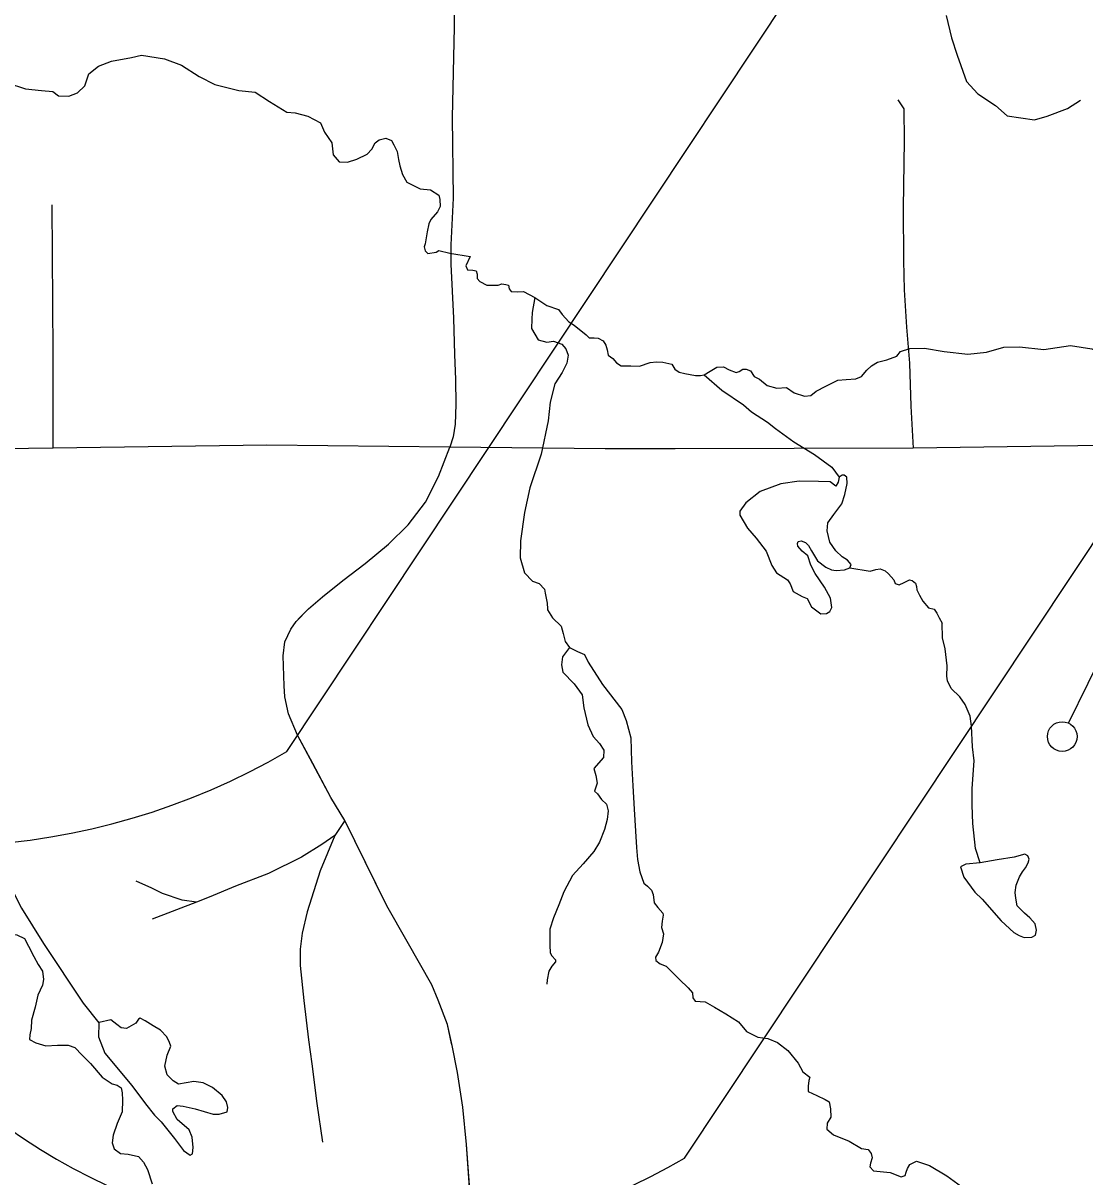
# Model space of a CAD drawing. Extents: x 22866 to 28196, y 1324810 to 1328105.
# Drawn here: x 25742.1 to 25828, y 1325841.2 to 1325934.5 of the extents above; entities that cross this region are included whole.
import ezdxf

# ---------------------------------------------------------------- set-up
doc = ezdxf.new("R2010")
doc.units = 0
for name, color, linetype in [('Level 31', 7, 'Continuous'), ('Level 32', 7, 'Continuous'), ('Level 35', 7, 'Continuous'), ('Level 56', 7, 'Continuous'), ('Level 57', 7, 'Continuous'), ('Level 63', 7, 'Continuous')]:
    doc.layers.add(name, color=color, linetype=linetype)

msp = doc.modelspace()

# ---------------------------------------------------------------- linework, layer by layer
at = {"layer": 'Level 31'}
for points in [[(25777.739, 1325995.647), (25777.646, 1325991.467), (25777.545, 1325986.348), (25777.367, 1325979.875), (25777.273, 1325976.951), (25777.149, 1325974.185), (25777.025, 1325969.71), (25776.932, 1325966.105), (25776.776, 1325963.059), (25776.683, 1325961.101), (25776.621, 1325959.38), (25776.683, 1325954.967), (25776.838, 1325950.926), (25776.87, 1325948.596), (25776.9, 1325941.783), (25776.963, 1325934.169), (25776.807, 1325926.854), (25776.869, 1325920.327), (25776.683, 1325916.561), (25776.683, 1325915.007), (25776.9, 1325910.625)], [(25776.9, 1325910.625), (25776.993, 1325907.682), (25777.056, 1325905.662), (25777.087, 1325903.642), (25777.024, 1325902.057), (25776.869, 1325901.031), (25776.604, 1325900.207)], [(25831.351, 1325900.345), (25831.178, 1325900.345), (25814.08, 1325900.123), (25794.823, 1325900.068), (25789.156, 1325900.068), (25776.604, 1325900.207), (25761.813, 1325900.345), (25744.518, 1325900.108), (25740.553, 1325900.068), (25731.199, 1325900.295), (25713.726, 1325900.477)], [(25773.924, 1325894.826), (25774.625, 1325895.749), (25775.687, 1325897.838), (25776.604, 1325900.207)], [(25764.49, 1325886.422), (25765.177, 1325887.136), (25766.313, 1325888.089), (25767.96, 1325889.408), (25769.755, 1325890.801), (25771.659, 1325892.34), (25773.234, 1325893.916), (25773.924, 1325894.826)], [(25765.518, 1325874.612), (25764.298, 1325876.903), (25763.566, 1325878.625), (25763.273, 1325880.018), (25763.2, 1325880.905), (25763.127, 1325883.324), (25763.273, 1325884.46), (25763.749, 1325885.486), (25764.189, 1325886.11), (25764.49, 1325886.422)], [(25771.383, 1325863.384), (25768.107, 1325870.012), (25766.972, 1325871.881), (25765.518, 1325874.612)], [(25768.107, 1325870.012), (25767.294, 1325868.801), (25766.269, 1325868.068), (25764.621, 1325867.042), (25761.947, 1325865.723), (25759.274, 1325864.696), (25757.15, 1325863.817), (25756.125, 1325863.414), (25752.536, 1325862.021)], [(25767.294, 1325868.801), (25766.122, 1325865.95), (25765.06, 1325862.615), (25764.657, 1325860.892), (25764.511, 1325859.609), (25764.511, 1325858.29), (25764.804, 1325855.468), (25765.17, 1325852.279), (25765.459, 1325850.347), (25765.862, 1325847.122), (25766.302, 1325844.007)], [(25756.125, 1325863.414), (25754.953, 1325863.56), (25753.379, 1325864.11), (25752.5, 1325864.55), (25751.255, 1325865.1)], [(25776.752, 1325851.978), (25776.419, 1325853.508), (25775.65, 1325855.487), (25775.138, 1325856.733), (25773.16, 1325860.215), (25771.512, 1325863.122), (25771.383, 1325863.384)], [(25778.264, 1325839.41), (25777.957, 1325843.81), (25777.665, 1325846.837), (25777.225, 1325849.623), (25776.786, 1325851.822), (25776.752, 1325851.978)]]:
    msp.add_lwpolyline(points, dxfattribs=at)
at = {"layer": 'Level 32'}
for points in [[(25812.835, 1325928.284), (25813.319, 1325927.557), (25813.354, 1325924.96), (25813.25, 1325919.559), (25813.285, 1325915.3), (25813.354, 1325912.91)], [(25744.518, 1325900.108), (25744.518, 1325907.816), (25744.449, 1325919.797)], [(25813.354, 1325912.91), (25813.527, 1325909.887), (25813.769, 1325906.979), (25813.873, 1325903.516), (25814.08, 1325900.123)]]:
    msp.add_lwpolyline(points, dxfattribs=at)
at = {"layer": 'Level 35'}
for points in [[(25816.728, 1325935.105), (25817.172, 1325933.3)], [(25817.172, 1325933.3), (25817.643, 1325931.892), (25818.375, 1325929.773), (25819.29, 1325928.779), (25820.727, 1325927.811), (25821.668, 1325927), (25823.89, 1325926.66), (25824.909, 1325926.948), (25826.556, 1325927.575), (25827.602, 1325928.256)], [(25740.127, 1325932.892), (25740.294, 1325932.327), (25740.111, 1325931.254), (25740.163, 1325930.417), (25740.817, 1325929.658), (25742.307, 1325929.161), (25743.587, 1325929.03), (25744.502, 1325928.952), (25744.973, 1325928.611), (25745.809, 1325928.585), (25746.489, 1325928.847), (25747.09, 1325929.423), (25747.404, 1325930.391), (25748.188, 1325930.992), (25749.259, 1325931.411), (25750.854, 1325931.699), (25751.682, 1325931.882)], [(25751.682, 1325931.882), (25753.538, 1325931.602), (25754.897, 1325931.079), (25756.335, 1325930.163), (25757.59, 1325929.509), (25759.55, 1325929.038), (25760.857, 1325928.907), (25762.033, 1325928.148), (25763.419, 1325927.285), (25764.098, 1325927.233), (25765.118, 1325926.971), (25766.137, 1325926.422), (25766.477, 1325925.663), (25767.052, 1325924.8), (25767.183, 1325923.832), (25767.653, 1325923.256), (25768.333, 1325923.23), (25769.091, 1325923.491), (25769.927, 1325923.884), (25770.288, 1325924.303), (25770.575, 1325924.8), (25770.889, 1325925.035), (25771.438, 1325925.192), (25771.882, 1325924.983), (25772.091, 1325924.643), (25772.353, 1325924.093), (25772.457, 1325923.465), (25772.562, 1325922.942), (25772.771, 1325922.236), (25773.137, 1325921.634), (25774.209, 1325921.084), (25775.045, 1325921.006), (25775.725, 1325920.561), (25775.803, 1325920.221), (25775.829, 1325919.646), (25775.62, 1325919.217), (25775.071, 1325918.615), (25774.914, 1325918.249), (25774.783, 1325917.621), (25774.6, 1325916.626), (25774.522, 1325916.391), (25774.6, 1325916.077), (25774.836, 1325915.868), (25775.489, 1325915.972), (25775.724, 1325916.103), (25776.613, 1325915.894), (25778.245, 1325915.622)], [(25778.245, 1325915.622), (25777.894, 1325914.847), (25778.025, 1325914.533), (25778.469, 1325914.507), (25778.73, 1325914.455), (25778.809, 1325914.193), (25778.809, 1325913.827), (25779.044, 1325913.592), (25779.593, 1325913.304), (25780.116, 1325913.304), (25780.508, 1325913.304), (25780.821, 1325913.408), (25781.135, 1325913.356), (25781.344, 1325913.304), (25781.396, 1325912.99), (25781.553, 1325912.78), (25782.076, 1325912.754), (25782.573, 1325912.78), (25783.488, 1325912.31)], [(25783.488, 1325912.31), (25783.273, 1325911.088), (25783.247, 1325910.538), (25783.221, 1325909.78), (25783.744, 1325908.864), (25784.449, 1325908.681), (25784.998, 1325908.759), (25785.652, 1325908.524), (25785.992, 1325908.158), (25786.174, 1325907.634), (25786.07, 1325906.98), (25785.678, 1325906.222), (25785.103, 1325905.306), (25784.711, 1325903.841), (25784.554, 1325902.323), (25783.979, 1325899.628), (25783.064, 1325896.895), (25782.646, 1325894.906), (25782.332, 1325892.63), (25782.28, 1325891.243), (25782.646, 1325890.03), (25783.299, 1325889.349), (25783.822, 1325889.166), (25784.266, 1325888.721), (25784.318, 1325888.381), (25784.475, 1325887.596), (25784.501, 1325887.125), (25784.501, 1325887.047), (25784.92, 1325886.393), (25785.599, 1325885.713), (25785.782, 1325885.137), (25785.939, 1325884.483), (25786.279, 1325883.986), (25786.932, 1325883.672), (25787.507, 1325883.436), (25787.795, 1325882.809), (25788.945, 1325881.003), (25790.513, 1325878.989), (25790.853, 1325878.099), (25791.245, 1325876.686)], [(25783.488, 1325912.31), (25784.445, 1325911.649), (25785.386, 1325911.335), (25785.7, 1325910.916), (25786.223, 1325910.341), (25786.667, 1325910.053), (25787.634, 1325909.268), (25787.87, 1325909.032), (25788.288, 1325909.032), (25788.601, 1325909.006), (25788.994, 1325908.797), (25789.229, 1325908.457), (25789.333, 1325908.064), (25789.412, 1325907.646), (25789.778, 1325907.358), (25790.091, 1325907.018), (25790.457, 1325906.782), (25791.241, 1325906.782), (25791.947, 1325906.756), (25792.805, 1325907.044), (25793.327, 1325907.096), (25793.824, 1325907.07), (25794.556, 1325906.913), (25794.791, 1325906.495), (25795.157, 1325906.259), (25795.601, 1325906.154), (25796.464, 1325905.998), (25796.882, 1325905.998), (25797.17, 1325906.05), (25797.666, 1325906.338), (25798.189, 1325906.652), (25798.738, 1325906.704), (25799.182, 1325906.442), (25799.757, 1325906.233), (25799.993, 1325906.311), (25800.306, 1325906.495), (25800.568, 1325906.495), (25800.907, 1325906.364), (25801.221, 1325905.919), (25801.639, 1325905.684), (25802.267, 1325905.186), (25803.051, 1325904.977), (25803.835, 1325905.029), (25804.462, 1325904.585), (25805.273, 1325904.323), (25805.795, 1325904.375), (25806.24, 1325904.716), (25806.998, 1325905.134), (25807.991, 1325905.605), (25808.644, 1325905.657), (25809.429, 1325905.71), (25809.894, 1325905.919), (25810.338, 1325906.416), (25810.704, 1325906.782), (25811.201, 1325907.07), (25811.933, 1325907.253), (25812.743, 1325907.567), (25813.057, 1325907.934), (25813.789, 1325908.169), (25814.991, 1325908.195), (25816.585, 1325907.934), (25818.493, 1325907.724), (25820.009, 1325907.881), (25821.395, 1325908.274)], [(25821.395, 1325908.274), (25822.668, 1325908.3), (25824.628, 1325908.091), (25826.798, 1325908.404), (25828.523, 1325908.143), (25829.359, 1325907.698), (25830.901, 1325907.07), (25832.417, 1325906.573), (25833.228, 1325906.442), (25833.646, 1325906.128), (25833.777, 1325905.788), (25834.143, 1325905.186), (25834.535, 1325904.716), (25835.319, 1325904.663), (25835.998, 1325904.951), (25836.39, 1325905.5), (25837.018, 1325906.207), (25837.697, 1325907.018), (25838.168, 1325907.777), (25838.377, 1325908.117), (25838.769, 1325908.64), (25839.344, 1325908.875), (25839.598, 1325909.011)], [(25797.17, 1325906.05), (25798.605, 1325904.805), (25800.356, 1325903.627), (25801.009, 1325903.052), (25802.29, 1325902.214), (25802.944, 1325901.717), (25804.433, 1325900.618), (25806.106, 1325899.598), (25807.492, 1325898.578), (25808.093, 1325897.767), (25808.014, 1325897.374), (25807.805, 1325897.034)], [(25807.805, 1325897.034), (25807.361, 1325897.385), (25806.42, 1325897.411), (25804.852, 1325897.437), (25803.362, 1325897.228), (25801.689, 1325896.6), (25800.539, 1325895.684), (25800.068, 1325895.03), (25800.068, 1325894.69), (25800.669, 1325893.644), (25801.375, 1325892.833), (25802.185, 1325891.786), (25802.656, 1325890.635), (25803.022, 1325890.033), (25803.911, 1325889.457), (25804.12, 1325889.144), (25804.381, 1325888.516), (25805.087, 1325888.123), (25805.505, 1325887.966), (25805.845, 1325887.286), (25806.603, 1325886.71), (25807.073, 1325886.737), (25807.335, 1325886.92), (25807.492, 1325887.234), (25807.387, 1325887.992), (25806.89, 1325888.882), (25806.159, 1325889.981), (25805.793, 1325890.661), (25805.557, 1325891.42), (25805.087, 1325891.786), (25804.747, 1325892.205), (25804.721, 1325892.414), (25804.773, 1325892.571), (25805.008, 1325892.623), (25805.374, 1325892.492), (25805.61, 1325892.257), (25805.845, 1325891.812), (25806.341, 1325891.001), (25807.021, 1325890.504), (25807.465, 1325890.269), (25807.858, 1325890.216), (25808.511, 1325890.269), (25808.955, 1325890.452), (25809.06, 1325890.713), (25808.772, 1325891.053), (25808.328, 1325891.341), (25807.831, 1325891.812), (25807.335, 1325892.519), (25807.126, 1325893.434), (25807.178, 1325894.088), (25807.648, 1325894.742), (25808.302, 1325895.606), (25808.537, 1325896.364), (25808.746, 1325897.254), (25808.72, 1325897.777), (25808.485, 1325897.934), (25808.328, 1325897.934), (25808.093, 1325897.767)], [(25808.955, 1325890.452), (25810.599, 1325890.174), (25811.044, 1325890.305), (25811.41, 1325890.358), (25811.802, 1325890.201), (25812.089, 1325889.965), (25812.507, 1325889.468), (25812.612, 1325889.18), (25812.952, 1325889.076), (25813.344, 1325889.259), (25813.762, 1325889.468), (25813.997, 1325889.416), (25814.259, 1325889.206), (25814.337, 1325888.919), (25814.363, 1325888.657), (25814.572, 1325888.238), (25814.86, 1325887.741), (25815.304, 1325887.218), (25815.775, 1325887.087), (25815.984, 1325886.773), (25816.167, 1325886.407), (25816.428, 1325885.962)], [(25819.502, 1325866.594), (25819.11, 1325867.735), (25818.901, 1325869.775), (25818.848, 1325871.241), (25818.848, 1325872.601), (25819.005, 1325874.825), (25818.875, 1325875.976), (25818.796, 1325877.624), (25818.692, 1325878.435), (25818.273, 1325879.377), (25817.855, 1325880.005), (25817.149, 1325880.685), (25816.836, 1325881.313), (25816.784, 1325881.68), (25816.81, 1325882.517), (25816.653, 1325883.891), (25816.444, 1325884.78), (25816.428, 1325885.962)], [(25786.279, 1325883.986), (25785.704, 1325883.243), (25785.625, 1325882.589), (25785.73, 1325882.013), (25786.671, 1325881.071), (25787.298, 1325880.182), (25787.429, 1325879.109), (25787.769, 1325877.749), (25788.187, 1325876.807), (25788.71, 1325876.231), (25789.049, 1325875.708), (25789.023, 1325875.106), (25788.239, 1325874.217), (25788.422, 1325873.641), (25788.527, 1325873.039), (25788.291, 1325872.385), (25788.553, 1325872.176), (25788.866, 1325871.705), (25789.285, 1325871.323), (25789.415, 1325870.8), (25789.337, 1325870.094), (25789.102, 1325869.283), (25788.709, 1325868.262), (25788.239, 1325867.503), (25787.376, 1325866.509), (25786.514, 1325865.567), (25785.834, 1325864.233), (25785.416, 1325863.187), (25784.998, 1325862.14), (25784.684, 1325861.224), (25784.684, 1325859.942), (25784.71, 1325859.296), (25784.841, 1325859.079), (25785.155, 1325858.739), (25785.155, 1325858.582), (25784.867, 1325858.242), (25784.606, 1325857.823), (25784.475, 1325857.117), (25784.449, 1325856.777)], [(25791.245, 1325876.686), (25791.292, 1325874.743), (25791.396, 1325872.807), (25791.501, 1325870.923), (25791.632, 1325869.144), (25791.71, 1325867.836), (25791.788, 1325866.868), (25791.971, 1325865.847), (25792.285, 1325864.932), (25792.599, 1325864.696), (25792.912, 1325864.382), (25793.043, 1325864.016), (25793.121, 1325863.362), (25793.435, 1325862.97), (25793.827, 1325862.525), (25793.853, 1325862.363), (25793.775, 1325861.866), (25793.722, 1325861.369), (25793.879, 1325860.845), (25793.775, 1325860.139), (25793.487, 1325859.354), (25793.226, 1325858.962), (25793.252, 1325858.7), (25793.618, 1325858.412), (25794.088, 1325858.229), (25795.186, 1325857.156), (25795.878, 1325856.489)], [(25735.631, 1325874.385), (25737.095, 1325871.647), (25740.154, 1325866.413), (25741.958, 1325862.933), (25743.762, 1325860.054), (25746.952, 1325855.226), (25748.231, 1325853.655)], [(25817.892, 1325866.272), (25818.169, 1325865.417), (25819.058, 1325864.213), (25819.659, 1325863.638), (25821.201, 1325861.885), (25822.22, 1325860.943), (25822.639, 1325860.707), (25823.057, 1325860.55), (25823.658, 1325860.577), (25823.972, 1325860.733), (25824.05, 1325861.152), (25823.946, 1325861.649), (25823.501, 1325862.146), (25823.083, 1325862.513), (25822.482, 1325863.114), (25822.377, 1325863.716), (25822.325, 1325864.187), (25822.403, 1325864.789), (25822.665, 1325865.443), (25822.9, 1325865.861), (25823.161, 1325866.175), (25823.371, 1325866.594), (25823.449, 1325866.882), (25823.344, 1325867.143), (25823.109, 1325867.3), (25822.247, 1325867.039), (25820.861, 1325866.829), (25819.502, 1325866.594), (25818.326, 1325866.489), (25817.892, 1325866.272)], [(25728.379, 1325865.953), (25729.864, 1325865.699), (25730.517, 1325865.411), (25731.119, 1325865.28), (25732.295, 1325864.914), (25733.446, 1325864.207), (25734.988, 1325863.396), (25735.851, 1325862.454), (25737.916, 1325861.46), (25740.034, 1325860.962), (25740.818, 1325860.858), (25741.603, 1325860.753), (25742.204, 1325860.465), (25742.544, 1325859.837), (25742.962, 1325859), (25743.328, 1325858.372)], [(25743.328, 1325858.372), (25743.666, 1325857.833), (25743.744, 1325857.152), (25743.666, 1325856.707), (25743.3, 1325855.896), (25743.064, 1325854.928), (25742.777, 1325853.855), (25742.751, 1325853.201), (25742.646, 1325852.677), (25742.62, 1325852.311), (25743.117, 1325852.023), (25743.927, 1325851.787), (25744.894, 1325851.84), (25745.757, 1325851.84), (25746.28, 1325851.657), (25746.881, 1325851.029), (25747.561, 1325850.374), (25748.502, 1325849.249)], [(25795.878, 1325856.489), (25796.232, 1325856.084), (25796.258, 1325855.665), (25796.441, 1325855.403), (25797.251, 1325855.351), (25798.009, 1325854.906), (25798.924, 1325854.383), (25799.943, 1325853.729), (25800.597, 1325852.944), (25801.512, 1325852.499), (25802.322, 1325852.395), (25803.106, 1325852.055), (25803.943, 1325851.4), (25804.779, 1325850.38), (25805.145, 1325849.7), (25805.72, 1325849.255), (25805.642, 1325848.993), (25805.589, 1325848.523), (25805.589, 1325848.104), (25806.269, 1325847.764), (25806.948, 1325847.45), (25807.288, 1325847.267), (25807.393, 1325846.691)], [(25751.974, 1325853.813), (25751.575, 1325854.035), (25751.444, 1325853.957), (25751.208, 1325853.617), (25750.45, 1325853.198), (25750.032, 1325853.25), (25749.666, 1325853.512), (25749.195, 1325853.878), (25748.254, 1325853.669)], [(25754.652, 1325848.688), (25754.241, 1325848.959), (25753.745, 1325849.456), (25753.562, 1325850.136), (25753.745, 1325851.026), (25754.058, 1325851.759), (25753.928, 1325852.047), (25753.718, 1325852.518), (25753.222, 1325853.067), (25752.62, 1325853.407), (25751.974, 1325853.813)], [(25748.231, 1325853.655), (25748.202, 1325852.518), (25748.699, 1325851.183), (25750.895, 1325848.592), (25751.993, 1325847.101), (25752.725, 1325846.185), (25753.274, 1325845.635), (25754.346, 1325844.3), (25755.078, 1325843.332), (25755.601, 1325842.94), (25755.81, 1325843.044), (25755.862, 1325843.568), (25755.784, 1325844.405), (25755.522, 1325845.007), (25754.555, 1325845.844), (25754.215, 1325846.472), (25754.215, 1325846.708), (25754.555, 1325846.97), (25755.052, 1325846.917), (25756.019, 1325846.682), (25757.457, 1325846.263), (25757.954, 1325846.263), (25758.608, 1325846.446), (25758.66, 1325846.813), (25758.555, 1325847.258), (25758.189, 1325847.781), (25757.405, 1325848.409), (25756.647, 1325848.802), (25755.915, 1325848.906), (25754.652, 1325848.688)], [(25748.502, 1325849.249), (25749.297, 1325848.726), (25749.716, 1325848.621), (25750.029, 1325848.385), (25750.108, 1325847.993), (25750.134, 1325847.391), (25750.108, 1325846.449), (25749.716, 1325845.507), (25749.376, 1325844.565), (25749.297, 1325843.937), (25749.454, 1325843.466), (25749.977, 1325843.073), (25750.605, 1325843.021), (25751.441, 1325842.838), (25751.833, 1325842.393), (25752.147, 1325841.791), (25752.539, 1325840.639)], [(25807.393, 1325846.691), (25807.419, 1325846.011), (25807.131, 1325845.54), (25807.079, 1325845.043), (25807.628, 1325844.598), (25808.909, 1325844.075), (25809.902, 1325843.499), (25810.425, 1325843.395), (25810.686, 1325843.081), (25810.765, 1325842.741), (25810.634, 1325842.296), (25810.556, 1325842.008), (25810.869, 1325841.694), (25812.202, 1325841.537), (25813.091, 1325841.197), (25813.428, 1325841.315), (25813.506, 1325841.576), (25813.611, 1325841.864), (25813.794, 1325842.204), (25814.343, 1325842.466), (25815.388, 1325842.1), (25816.8, 1325841.289), (25818.29, 1325840.19)]]:
    msp.add_lwpolyline(points, dxfattribs=at)
at = {"layer": 'Level 56'}
msp.add_line((25829.784, 1325884.322), (25826.608, 1325877.859), dxfattribs=at)
msp.add_circle((25826.127, 1325876.795), 1.2, dxfattribs=at)
at = {"layer": 'Level 57'}
msp.add_lwpolyline([(25778.36, 1325838.019), (25777.957, 1325843.81), (25777.664, 1325846.837), (25777.225, 1325849.623), (25776.786, 1325851.822), (25776.419, 1325853.508), (25775.65, 1325855.487), (25775.138, 1325856.733), (25773.16, 1325860.215), (25771.512, 1325863.122), (25768.107, 1325870.012), (25766.972, 1325871.881), (25764.298, 1325876.903), (25763.566, 1325878.625), (25763.273, 1325880.018), (25763.2, 1325880.905), (25763.127, 1325883.324), (25763.273, 1325884.46), (25763.749, 1325885.486), (25764.189, 1325886.11), (25765.177, 1325887.136), (25766.313, 1325888.089), (25767.96, 1325889.408), (25769.755, 1325890.801), (25771.659, 1325892.34), (25773.234, 1325893.916), (25774.625, 1325895.749), (25775.687, 1325897.838), (25776.604, 1325900.207)], dxfattribs=at)
at = {"layer": 'Level 63'}
for p, q in [((25763.428, 1325875.585), (25845.35, 1325998.891)), ((25795.578, 1325842.702), (25868.91, 1325953.078))]:
    msp.add_line(p, q, dxfattribs=at)
for centre, radius in [((25734.998, 1325924.325), 56.426), ((25770.13, 1325886.331), 50.509)]:
    msp.add_arc(centre, radius, 190.05157, 300.25426, dxfattribs=at)

doc.saveas('drawing.dxf')
